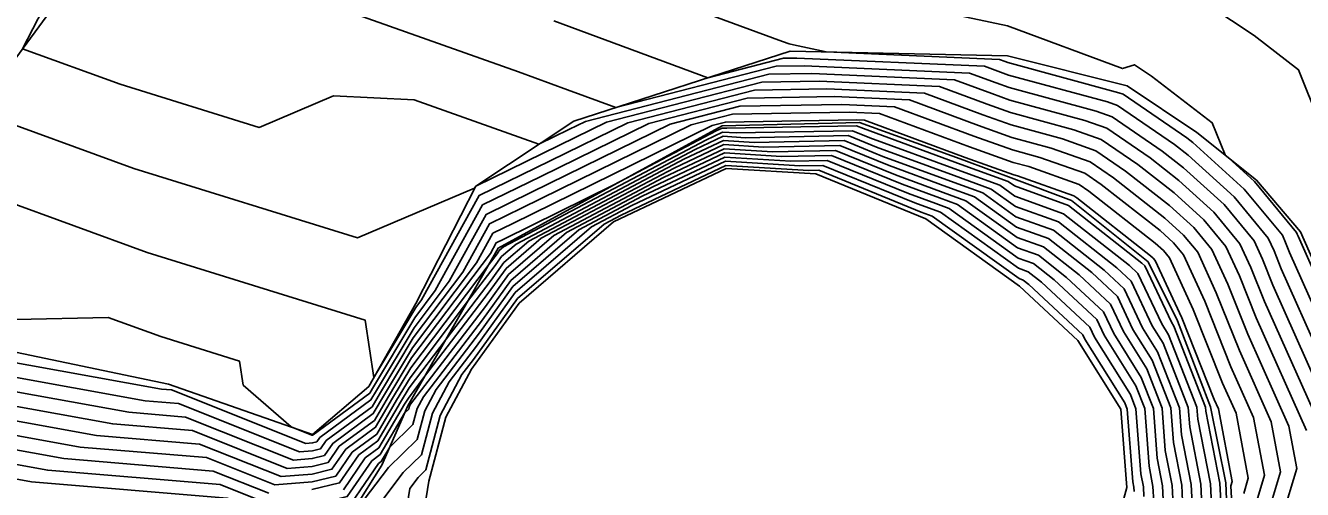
# Model space of a CAD drawing. Extents: x 2188792 to 2191981, y 386090 to 389710.
# Drawn here: x 2189332.55 to 2189381.24, y 386618.57 to 386636.26 of the extents above; entities that cross this region are included whole.
import ezdxf

# ---------------------------------------------------------------- set-up
doc = ezdxf.new("R2010")
doc.units = 0
for name, color, linetype in [('DTM Contours Major', 7, 'Continuous'), ('DTM Contours Minor', 7, 'Continuous'), ('PH Exist DTM Breakline', 7, 'Continuous')]:
    doc.layers.add(name, color=color, linetype=linetype)

msp = doc.modelspace()

# ---------------------------------------------------------------- linework, layer by layer
at = {"layer": 'DTM Contours Major'}
for points in [[(2189334.4, 386639.194), (2189332.437, 386635.379), (2189336.16, 386634.021), (2189341.461, 386632.375), (2189344.296, 386633.581), (2189347.365, 386633.428), (2189352.129, 386631.737), (2189353.266, 386632.292), (2189353.899, 386632.603), (2189360.899, 386634.405), (2189362.529, 386634.433), (2189367.971, 386634.194), (2189369.392, 386633.667), (2189370.08, 386633.42), (2189372.947, 386632.642), (2189373.775, 386632.349), (2189375.429, 386631.218), (2189376.526, 386630.358), (2189377.867, 386629.142), (2189378.859, 386627.941), (2189379.277, 386627.033), (2189379.793, 386625.738), (2189382.063, 386620.654)], [(2189360.378, 386580.892), (2189370.358, 386591.252), (2189372.032, 386593.538), (2189373.936, 386595.518), (2189375.443, 386597.712), (2189380.079, 386604.581), (2189381.086, 386606.046), (2189382.855, 386609.887), (2189383.276, 386611.988), (2189383.628, 386612.503), (2189384.49, 386615.402), (2189386.213, 386619.095), (2189386.79, 386619.943), (2189386.47, 386626.706), (2189383.026, 386630.863), (2189381.885, 386632.581), (2189381.089, 386634.578), (2189379.399, 386635.879), (2189375.976, 386638.161)], [(2189329.042, 386623.414), (2189337.113, 386621.955), (2189338.384, 386621.849), (2189343.002, 386620.007), (2189343.489, 386620.046), (2189343.801, 386620.122), (2189344.017, 386620.437), (2189345.765, 386621.725), (2189346.088, 386622.272), (2189347.334, 386624.355), (2189349.225, 386626.862), (2189350.24, 386628.7), (2189351.492, 386629.31), (2189357.931, 386632.476), (2189359.513, 386632.884), (2189363.961, 386632.961), (2189365.115, 386632.91), (2189368.547, 386631.638), (2189370.208, 386631.041), (2189370.803, 386630.88), (2189372.732, 386630.197), (2189373.098, 386629.947), (2189375.63, 386627.962), (2189375.939, 386627.682), (2189376.168, 386627.405), (2189377.075, 386625.435), (2189378.194, 386622.626), (2189378.707, 386621.477), (2189379.173, 386618.996), (2189379.002, 386618.422)], [(2189343.473, 386618.564), (2189344.526, 386618.821), (2189345.259, 386619.886), (2189345.983, 386620.42), (2189346.853, 386621.895), (2189347.18, 386622.441), (2189348.587, 386624.306), (2189350.307, 386626.554), (2189350.788, 386627.22), (2189351.737, 386628.038), (2189357.681, 386631.177), (2189359.161, 386631.879), (2189360.338, 386631.806), (2189363.76, 386631.874), (2189365.238, 386631.271), (2189367.816, 386630.326), (2189369.053, 386629.877), (2189370.317, 386628.969), (2189371.748, 386628.454), (2189373.684, 386626.929), (2189374.444, 386626.221), (2189375.144, 386624.737), (2189375.718, 386623.819), (2189376.553, 386621.688), (2189376.63, 386620.658), (2189377, 386618.758), (2189377.073, 386617.317)], [(2189346.211, 386618.24), (2189346.956, 386619.218), (2189347.648, 386619.894), (2189348.066, 386621.48), (2189348.703, 386622.67), (2189349.749, 386624.037), (2189351.224, 386626.078), (2189354.132, 386628.583), (2189355.665, 386629.393), (2189359.236, 386631.088), (2189362.075, 386630.912), (2189362.958, 386630.929), (2189366.459, 386629.502), (2189367.124, 386629.258), (2189367.443, 386629.142), (2189370.419, 386627.004), (2189370.788, 386626.872), (2189371.288, 386626.478), (2189373.134, 386624.76), (2189373.314, 386624.377), (2189374.678, 386622.197), (2189374.893, 386621.648), (2189375.08, 386619.162), (2189375.176, 386618.672), (2189375.194, 386618.3)], [(2189330.271, 386620.423), (2189334.014, 386619.746), (2189339.71, 386619.274), (2189341.824, 386618.431)]]:
    msp.add_lwpolyline(points, dxfattribs=at)
at = {"layer": 'DTM Contours Minor'}
for points in [[(2189352.179, 386639.061), (2189361.409, 386635.653), (2189361.669, 386635.565), (2189361.834, 386635.521), (2189363.081, 386635.254), (2189369.684, 386634.964), (2189369.899, 386634.885), (2189370.004, 386634.847), (2189374.233, 386633.699), (2189374.401, 386633.639), (2189376.827, 386631.98), (2189377.063, 386631.795), (2189379.024, 386630.018), (2189380.474, 386628.262), (2189380.598, 386627.992), (2189380.752, 386627.606), (2189384.076, 386620.161)], [(2189382.34, 386625.389), (2189381.072, 386628.228), (2189381.039, 386628.311), (2189381.012, 386628.37), (2189379.409, 386630.31), (2189378.29, 386631.325), (2189377.8, 386632.552), (2189375.486, 386634.333), (2189374.831, 386634.769), (2189374.375, 386634.621), (2189369.991, 386636.249), (2189363.073, 386637.73)], [(2189344.991, 386636.75), (2189351.343, 386634.494), (2189353.222, 386633.81), (2189355.055, 386633.133), (2189361.176, 386634.709), (2189362.243, 386634.727), (2189368.542, 386634.451), (2189369.561, 386634.073), (2189370.055, 386633.896), (2189373.376, 386632.994), (2189373.984, 386632.779), (2189375.895, 386631.472), (2189376.705, 386630.837), (2189378.253, 386629.434), (2189379.397, 386628.048), (2189379.717, 386627.352), (2189380.113, 386626.361), (2189382.734, 386620.49)], [(2189383.405, 386620.325), (2189380.432, 386626.983), (2189380.158, 386627.672), (2189379.935, 386628.155), (2189378.638, 386629.726), (2189376.884, 386631.316), (2189376.361, 386631.726), (2189374.193, 386633.209), (2189373.804, 386633.346), (2189370.029, 386634.371), (2189369.73, 386634.479), (2189369.113, 386634.708), (2189361.957, 386635.022), (2189361.453, 386635.013), (2189358.566, 386634.27), (2189352.701, 386636.436)], [(2189381.392, 386620.819), (2189379.473, 386625.116), (2189378.837, 386626.713), (2189378.321, 386627.834), (2189377.482, 386628.85), (2189376.346, 386629.879), (2189374.963, 386630.963), (2189373.567, 386631.918), (2189372.518, 386632.289), (2189370.106, 386632.944), (2189369.223, 386633.261), (2189367.4, 386633.937), (2189362.816, 386634.138), (2189360.622, 386634.1), (2189354.706, 386632.578), (2189352.911, 386631.695), (2189349.716, 386630.137), (2189349.676, 386630.065), (2189345.208, 386628.166), (2189336.677, 386630.813), (2189330.686, 386632.999)], [(2189331.624, 386629.638), (2189337.194, 386627.606), (2189345.5, 386625.028), (2189345.834, 386622.842), (2189347.427, 386625.504), (2189347.651, 386625.802), (2189349.847, 386629.778), (2189352.556, 386631.099), (2189355.512, 386632.552), (2189360.345, 386633.796), (2189363.102, 386633.844), (2189366.829, 386633.681), (2189369.054, 386632.855), (2189370.131, 386632.469), (2189372.089, 386631.937), (2189373.358, 386631.488), (2189374.496, 386630.709), (2189376.167, 386629.4), (2189377.096, 386628.558), (2189377.783, 386627.727), (2189378.396, 386626.393), (2189379.154, 386624.493), (2189380.721, 386620.983), (2189381.022, 386619.376), (2189380.481, 386617.561)], [(2189328.641, 386624.976), (2189335.702, 386625.131), (2189337.712, 386624.398), (2189340.707, 386623.469), (2189340.847, 386622.554), (2189342.681, 386620.953), (2189343.473, 386620.637), (2189343.496, 386620.639), (2189343.51, 386620.642), (2189343.521, 386620.657), (2189345.678, 386622.247), (2189345.782, 386622.423), (2189347.396, 386625.121), (2189348.176, 386626.155), (2189349.978, 386629.418), (2189352.201, 386630.503), (2189356.318, 386632.527), (2189360.067, 386633.492), (2189363.388, 386633.55), (2189366.258, 386633.424), (2189368.885, 386632.45), (2189370.157, 386631.993), (2189371.66, 386631.585), (2189373.149, 386631.058), (2189374.03, 386630.455), (2189375.988, 386628.921), (2189376.711, 386628.266), (2189377.245, 386627.619), (2189377.956, 386626.074), (2189378.834, 386623.871), (2189380.05, 386621.148), (2189380.406, 386619.249), (2189379.988, 386617.848)], [(2189328.796, 386624.013), (2189337.733, 386622.396), (2189338.119, 386622.364), (2189343.237, 386620.322), (2189343.493, 386620.343), (2189343.655, 386620.382), (2189343.769, 386620.547), (2189345.721, 386621.986), (2189345.935, 386622.348), (2189347.365, 386624.738), (2189348.701, 386626.509), (2189350.109, 386629.059), (2189351.846, 386629.906), (2189357.125, 386632.502), (2189359.79, 386633.188), (2189363.675, 386633.255), (2189365.687, 386633.167), (2189368.716, 386632.044), (2189370.182, 386631.517), (2189371.231, 386631.232), (2189372.94, 386630.628), (2189373.564, 386630.201), (2189375.809, 386628.441), (2189376.325, 386627.974), (2189376.706, 386627.512), (2189377.516, 386625.754), (2189378.514, 386623.248), (2189379.379, 386621.312), (2189379.789, 386619.122), (2189379.495, 386618.135)], [(2189329.288, 386622.816), (2189336.494, 386621.513), (2189338.649, 386621.334), (2189342.766, 386619.692), (2189343.486, 386619.75), (2189343.946, 386619.862), (2189344.266, 386620.327), (2189345.809, 386621.464), (2189346.241, 386622.197), (2189347.303, 386623.973), (2189349.75, 386627.216), (2189350.371, 386628.34), (2189351.137, 386628.714), (2189358.737, 386632.451), (2189359.236, 386632.579), (2189364.247, 386632.666), (2189364.544, 386632.653), (2189368.377, 386631.232), (2189370.233, 386630.566), (2189370.374, 386630.528), (2189372.523, 386629.767), (2189372.632, 386629.693), (2189375.451, 386627.483), (2189375.554, 386627.39), (2189375.63, 386627.298), (2189376.635, 386625.115), (2189377.875, 386622.003), (2189378.036, 386621.641), (2189378.556, 386618.869), (2189378.509, 386618.709), (2189378.624, 386616.583)], [(2189329.533, 386622.218), (2189335.874, 386621.071), (2189338.914, 386620.819), (2189342.53, 386619.376), (2189343.483, 386619.453), (2189344.091, 386619.602), (2189344.514, 386620.216), (2189345.852, 386621.203), (2189346.394, 386622.121), (2189347.272, 386623.59), (2189350.274, 386627.569), (2189350.502, 386627.981), (2189350.782, 386628.118), (2189354.985, 386630.184), (2189358.89, 386632.247), (2189359.116, 386632.354), (2189359.296, 386632.343), (2189364.242, 386632.441), (2189364.506, 386632.333), (2189368.231, 386630.967), (2189370.019, 386630.317), (2189370.256, 386630.147), (2189372.324, 386629.403), (2189375.121, 386627.199), (2189375.23, 386627.098), (2189376.242, 386624.952), (2189376.342, 386624.792), (2189377.548, 386621.712), (2189377.56, 386621.555), (2189378.095, 386618.809), (2189378.199, 386616.727)], [(2189330.025, 386621.021), (2189334.634, 386620.188), (2189339.445, 386619.789), (2189342.059, 386618.746), (2189343.476, 386618.861), (2189344.381, 386619.081), (2189345.011, 386619.996), (2189345.94, 386620.681), (2189346.7, 386621.97), (2189347.211, 386622.824), (2189349.408, 386625.737), (2189350.418, 386627.057), (2189350.701, 386627.448), (2189351.259, 386627.929), (2189358.084, 386631.534), (2189359.146, 386632.038), (2189359.991, 386631.985), (2189363.921, 386632.063), (2189364.994, 386631.625), (2189367.954, 386630.539), (2189369.375, 386630.024), (2189370.296, 386629.362), (2189371.94, 386628.77), (2189374.163, 386627.019), (2189374.706, 386626.514), (2189375.51, 386624.809), (2189375.926, 386624.144), (2189376.885, 386621.696), (2189376.94, 386620.957), (2189377.365, 386618.775), (2189377.448, 386617.12)], [(2189350.78, 386627.82), (2189358.487, 386631.89), (2189359.131, 386632.196), (2189359.643, 386632.164), (2189364.081, 386632.252), (2189364.75, 386631.979), (2189368.092, 386630.753), (2189369.697, 386630.17), (2189370.276, 386629.754), (2189372.132, 386629.086), (2189374.642, 386627.109), (2189374.968, 386626.806), (2189375.876, 386624.881), (2189376.134, 386624.468), (2189377.217, 386621.704), (2189377.25, 386621.256), (2189377.73, 386618.792), (2189377.824, 386616.923)], [(2189344.671, 386618.561), (2189345.507, 386619.776), (2189346.027, 386620.159), (2189347.006, 386621.819), (2189347.149, 386622.058), (2189347.765, 386622.875), (2189350.195, 386626.05), (2189350.876, 386626.991), (2189352.216, 386628.147), (2189357.278, 386630.82), (2189359.176, 386631.721), (2189360.686, 386631.627), (2189363.6, 386631.685), (2189365.482, 386630.918), (2189367.677, 386630.112), (2189368.731, 386629.73), (2189370.337, 386628.576), (2189371.556, 386628.137), (2189373.205, 386626.839), (2189374.182, 386625.929), (2189374.778, 386624.665), (2189375.51, 386623.495), (2189376.221, 386621.68), (2189376.32, 386620.359), (2189376.635, 386618.741), (2189376.697, 386617.513)], [(2189344.961, 386618.04), (2189346.004, 386619.555), (2189346.114, 386619.636), (2189346.441, 386620.19), (2189347.323, 386621.053), (2189347.482, 386621.654), (2189347.723, 386622.105), (2189349.972, 386625.044), (2189351.05, 386626.535), (2189353.174, 386628.365), (2189356.471, 386630.107), (2189359.206, 386631.405), (2189361.38, 386631.27), (2189363.279, 386631.307), (2189365.971, 386630.21), (2189367.401, 386629.685), (2189368.087, 386629.436), (2189370.378, 386627.79), (2189371.172, 386627.504), (2189372.246, 386626.658), (2189373.658, 386625.345), (2189374.046, 386624.521), (2189375.094, 386622.846), (2189375.557, 386621.664), (2189375.7, 386619.76), (2189375.905, 386618.706), (2189375.946, 386617.907)], [(2189347.19, 386621.741), (2189347.233, 386621.823), (2189350.084, 386625.547), (2189350.963, 386626.763), (2189352.695, 386628.256), (2189356.875, 386630.463), (2189359.191, 386631.563), (2189361.033, 386631.449), (2189363.44, 386631.496), (2189365.727, 386630.564), (2189367.539, 386629.899), (2189368.409, 386629.583), (2189370.358, 386628.183), (2189371.364, 386627.821), (2189372.725, 386626.749), (2189373.92, 386625.637), (2189374.412, 386624.593), (2189375.302, 386623.17), (2189375.889, 386621.672), (2189376.01, 386620.059), (2189376.27, 386618.723), (2189376.321, 386617.71)], [(2189345.223, 386617.868), (2189346.396, 386619.408), (2189347.485, 386620.473), (2189347.774, 386621.567), (2189348.213, 386622.388), (2189349.861, 386624.54), (2189351.137, 386626.306), (2189353.653, 386628.474), (2189356.068, 386629.75), (2189359.221, 386631.247), (2189361.728, 386631.091), (2189363.119, 386631.118), (2189366.215, 386629.856), (2189367.262, 386629.472), (2189367.765, 386629.289), (2189370.399, 386627.397), (2189370.98, 386627.188), (2189371.767, 386626.568), (2189373.396, 386625.053), (2189373.68, 386624.449), (2189374.886, 386622.522), (2189375.225, 386621.656), (2189375.39, 386619.461), (2189375.54, 386618.689), (2189375.57, 386618.103)], [(2189347.2, 386618.612), (2189347.516, 386619.027), (2189347.81, 386619.315), (2189348.358, 386621.393), (2189349.193, 386622.953), (2189349.638, 386623.533), (2189351.311, 386625.849), (2189354.611, 386628.692), (2189355.262, 386629.036), (2189359.251, 386630.93), (2189362.423, 386630.733), (2189362.798, 386630.74), (2189366.703, 386629.148), (2189366.986, 386629.045), (2189367.121, 386628.995), (2189370.44, 386626.612), (2189370.597, 386626.555), (2189370.809, 386626.388), (2189372.872, 386624.468), (2189372.948, 386624.306), (2189374.47, 386621.873), (2189374.561, 386621.639), (2189374.77, 386618.863), (2189374.811, 386618.655), (2189374.819, 386618.497)], [(2189329.779, 386621.619), (2189335.254, 386620.629), (2189339.179, 386620.304), (2189342.295, 386619.061), (2189343.479, 386619.157), (2189344.236, 386619.341), (2189344.762, 386620.106), (2189345.896, 386620.942), (2189346.547, 386622.046), (2189347.242, 386623.207), (2189350.23, 386627.168), (2189350.53, 386627.561), (2189350.614, 386627.677), (2189350.78, 386627.82)], [(2189330.762, 386619.226), (2189332.775, 386618.862), (2189340.24, 386618.244), (2189341.352, 386617.8), (2189343.466, 386617.972), (2189344.816, 386618.301), (2189345.756, 386619.665), (2189346.071, 386619.898), (2189347.001, 386621.476), (2189347.161, 386621.632), (2189347.19, 386621.741)], [(2189330.516, 386619.825), (2189333.395, 386619.304), (2189339.975, 386618.759), (2189341.588, 386618.116)], [(2189346.835, 386616.309), (2189347.2, 386618.612)]]:
    msp.add_lwpolyline(points, dxfattribs=at)
at = {"layer": 'PH Exist DTM Breakline'}
for points in [[(2189384.761, 386620.235), (2189381.16, 386628.399), (2189379.486, 386630.368), (2189377.21, 386632.188), (2189374.561, 386633.968), (2189369.99, 386635.102), (2189361.701, 386635.284), (2189353.46, 386632.617), (2189349.715, 386630.141), (2189347.439, 386625.659), (2189345.636, 386622.495), (2189343.496, 386620.668), (2189338.003, 386622.589), (2189328.573, 386624.556), (2189327.84, 386625.094), (2189327.615, 386627.116), (2189329.743, 386631.717), (2189335.311, 386639.285), (2189338.391, 386645.984), (2189339.105, 386649.727), (2189339.466, 386652.541), (2189338.607, 386663.65), (2189335.549, 386673.707), (2189333.952, 386681.771)], [(2189371.527, 386611.115), (2189374.714, 386611.039), (2189376.653, 386612.736), (2189378.402, 386616.62), (2189378.319, 386618.82), (2189377.728, 386621.717), (2189376.474, 386624.998), (2189375.362, 386627.245), (2189372.435, 386629.586), (2189370.241, 386630.419), (2189368.332, 386631.122), (2189364.346, 386632.564), (2189359.108, 386632.439), (2189350.577, 386627.774), (2189347.125, 386621.76), (2189346.138, 386619.496), (2189345.086, 386617.816), (2189343.46, 386617.42), (2189340.829, 386617.1), (2189331.334, 386617.835), (2189321.838, 386618.57)]]:
    msp.add_lwpolyline(points, dxfattribs=at)
msp.add_lwpolyline([(2189350.977, 386604.331), (2189356.215, 386601.305), (2189359.426, 386600.531), (2189361.761, 386600.844), (2189363.044, 386601.66), (2189368.42, 386608.776), (2189373.797, 386615.893), (2189374.541, 386618.642), (2189374.316, 386621.633), (2189372.678, 386624.252), (2189370.455, 386626.321), (2189366.883, 386628.887), (2189362.68, 386630.601), (2189359.262, 386630.813), (2189354.964, 386628.773), (2189351.376, 386625.68), (2189349.555, 386623.162), (2189348.574, 386621.329), (2189347.93, 386618.887), (2189347.439, 386615.789), (2189347.469, 386613.583), (2189347.949, 386611.213), (2189348.93, 386608.44), (2189350.243, 386605.111)], close=True, dxfattribs=at)

doc.saveas('drawing.dxf')
